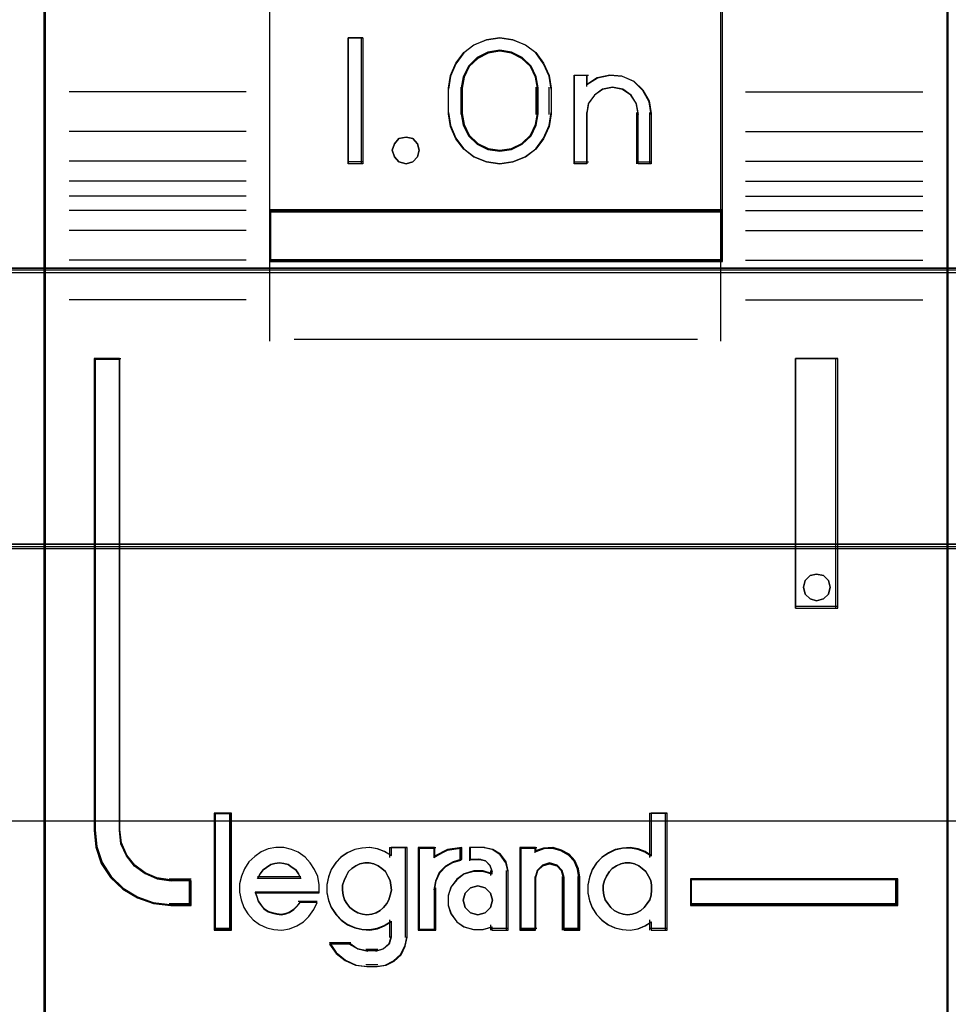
# Model space of a CAD drawing. Header units: millimetres. Extents: x -1290 to 1795, y -4192 to -1311.
# Tile 927 of 1056: x 1493.09 to 1496.78, y -2259.49 to -2255.58. Entities that reach past the tile are written whole.
import ezdxf

# ---------------------------------------------------------------- set-up
doc = ezdxf.new("R2010")
doc.units = ezdxf.units.MM
doc.layers.add('30', color=7, linetype='Continuous')
doc.layers.add('45', color=7, linetype='Continuous')
doc.layers.add('Aparatura', color=7, linetype='Continuous', lineweight=13)

# ---------------------------------------------------------------- blocks, each defined once
blk = doc.blocks.new('*U286')
at = {"layer": '45', "color": 7}
blk.add_lwpolyline([(369.510409, -383.552872), (297.489591, -383.552872), (297.489591, -465.581435), (369.510409, -465.581435), (369.510409, -383.552872)], close=True, dxfattribs=at)
at = {"layer": '45', "color": 139}
blk.add_lwpolyline([(369.510409, -383.552872), (297.489591, -383.552872), (297.489591, -465.581435), (369.510409, -465.581435), (369.510409, -383.552872)], close=True, dxfattribs=at)
at = {"layer": '45', "color": 59}
blk.add_lwpolyline([(369.488925, -383.574418), (297.511075, -383.574418), (297.511075, -465.55989), (369.488925, -465.55989), (369.488925, -383.574418)], close=True, dxfattribs=at)
blk = doc.blocks.new('*U287')
at = {"layer": '45', "color": 7}
for points in [[(387.452953, -383.712671), (369.479974, -383.712671), (369.479974, -465.443183), (387.452953, -465.443183), (387.452953, -383.712671)], [(373.962924, -430.011067), (382.968212, -430.011067), (382.968212, -425.542103), (373.962924, -425.542103), (373.962924, -430.011067)], [(375.821272, -426.556552), (375.821272, -429.059459), (375.52766, -429.059459), (375.52766, -426.556552), (375.821272, -426.556552)], [(379.521666, -427.301862), (379.561241, -427.552153), (379.561241, -428.063858), (379.521666, -428.314149), (379.414247, -428.558878), (379.261599, -428.770234), (379.052415, -428.920409), (378.803655, -429.020525), (378.543588, -429.059459), (378.277867, -429.020525), (378.029108, -428.920409), (377.825577, -428.770234), (377.667276, -428.558878), (377.559857, -428.314149), (377.520281, -428.063858), (377.520281, -427.552153), (377.559857, -427.301862), (377.667276, -427.057134), (377.825577, -426.845777), (378.029108, -426.695603), (378.277867, -426.595486), (378.543588, -426.556552), (378.803655, -426.595486), (379.052415, -426.695603), (379.261599, -426.845777), (379.414247, -427.057134), (379.521666, -427.301862)], [(379.307016, -428.063955), (379.307016, -427.550456), (379.267183, -427.327196), (379.164756, -427.115098), (378.988353, -426.947653), (378.777808, -426.841604), (378.544502, -426.802534), (378.305504, -426.841604), (378.094959, -426.947653), (377.918557, -427.115098), (377.816129, -427.327196), (377.776296, -427.550456), (377.776296, -428.063955), (377.816129, -428.287215), (377.918557, -428.499313), (378.094959, -428.666758), (378.305504, -428.772807), (378.544502, -428.806296), (378.777808, -428.772807), (378.988353, -428.666758), (379.164756, -428.499313), (379.267183, -428.287215), (379.307016, -428.063955)], [(380.484066, -427.350527), (380.734444, -427.294497), (380.973441, -427.316909), (381.206748, -427.417764), (381.388841, -427.591459), (381.51403, -427.809978), (381.553862, -428.056512), (381.553862, -429.059459), (381.292104, -429.059459), (381.292104, -428.056512), (381.252271, -427.854802), (381.149843, -427.692314), (380.984822, -427.580253), (380.779967, -427.541031), (380.586493, -427.580253), (380.427162, -427.692314), (380.307663, -427.854802), (380.273521, -428.056512), (380.273521, -429.059459), (380.023143, -429.059459), (380.023143, -427.294497), (380.273521, -427.294497), (380.273521, -427.485001), (380.484066, -427.350527)], [(376.906203, -428.657909), (376.942009, -428.787822), (376.906203, -428.917736), (376.81072, -429.018123), (376.67943, -429.059459), (376.536204, -429.018123), (376.446689, -428.917736), (376.404915, -428.787822), (376.446689, -428.657909), (376.536204, -428.557521), (376.67943, -428.527996), (376.81072, -428.557521), (376.906203, -428.657909)], [(382.968212, -429.973362), (373.962924, -429.973362), (373.962924, -430.996788), (382.968212, -430.996788), (382.968212, -429.973362)], [(372.403559, -443.793216), (372.403559, -443.30396), (372.00166, -443.30396), (371.729953, -443.265479), (371.49221, -443.161031), (371.282769, -443.012605), (371.118613, -442.809207), (371.011062, -442.567327), (370.982759, -442.303459), (370.982759, -432.92514), (370.47897, -432.92514), (370.47897, -442.303459), (370.512933, -442.638792), (370.620484, -442.957633), (370.801622, -443.237993), (371.050686, -443.468877), (371.339374, -443.64479), (371.656366, -443.754735), (372.00166, -443.793216), (372.403559, -443.793216)], [(384.423738, -432.92514), (384.423738, -437.887863), (385.261606, -437.887863), (385.261606, -432.92514), (384.423738, -432.92514)], [(385.075252, -437.339083), (385.11122, -437.468996), (385.075252, -437.61072), (384.97934, -437.699297), (384.841465, -437.740633), (384.709585, -437.699297), (384.613673, -437.61072), (384.577706, -437.468996), (384.613673, -437.339083), (384.709585, -437.238695), (384.841465, -437.209169), (384.97934, -437.238695), (385.075252, -437.339083)], [(373.189508, -444.267224), (373.189508, -441.976184), (372.883364, -441.976184), (372.883364, -444.267224), (373.189508, -444.267224)], [(386.453956, -443.267138), (382.330859, -443.267138), (382.330859, -443.793216), (386.453956, -443.793216), (386.453956, -443.267138)]]:
    blk.add_lwpolyline(points, close=True, dxfattribs=at)
at = {"layer": '45', "color": 139}
for points in [[(387.452953, -383.712671), (369.479974, -383.712671), (369.479974, -465.443183), (387.452953, -465.443183), (387.452953, -383.712671)], [(376.942009, -428.787822), (376.906203, -428.657909), (376.81072, -428.557521), (376.67943, -428.527996), (376.536204, -428.557521), (376.446689, -428.657909), (376.404915, -428.787822), (376.446689, -428.917736), (376.536204, -429.018123), (376.67943, -429.059459), (376.81072, -429.018123), (376.906203, -428.917736), (376.942009, -428.787822)], [(385.11122, -437.468996), (385.075252, -437.339083), (384.97934, -437.238695), (384.841465, -437.209169), (384.709585, -437.238695), (384.613673, -437.339083), (384.577706, -437.468996), (384.613673, -437.61072), (384.709585, -437.699297), (384.841465, -437.740633), (384.97934, -437.699297), (385.075252, -437.61072), (385.11122, -437.468996)], [(375.896945, -443.978151), (375.995316, -443.966783), (376.082114, -443.938362), (376.163126, -443.89289), (376.232565, -443.836049), (376.296217, -443.756473), (376.336723, -443.68258), (376.365656, -443.585951), (376.388802, -443.489322), (376.377229, -443.392693), (376.359869, -443.296064), (376.319363, -443.210804), (376.267284, -443.119859), (376.197845, -443.057334), (376.12262, -443.006178), (376.035822, -442.966389), (375.943237, -442.949337), (375.856439, -442.949337), (375.758067, -442.966389), (375.682842, -443.006178), (375.60183, -443.057334), (375.532392, -443.119859), (375.486099, -443.210804), (375.445593, -443.296064), (375.41666, -443.392693), (375.41666, -443.489322), (375.428234, -443.585951), (375.457166, -443.68258), (375.503459, -443.756473), (375.561324, -443.836049), (375.642336, -443.89289), (375.723348, -443.938362), (375.810146, -443.966783), (375.896945, -443.978151)], [(381.079429, -443.978151), (381.171921, -443.966783), (381.258633, -443.938362), (381.345345, -443.89289), (381.414714, -443.836049), (381.472522, -443.756473), (381.524549, -443.68258), (381.553453, -443.585951), (381.559233, -443.489322), (381.559233, -443.392693), (381.541891, -443.296064), (381.501426, -443.210804), (381.443618, -443.119859), (381.374249, -443.057334), (381.304879, -443.006178), (381.218167, -442.966389), (381.131456, -442.949337), (381.033183, -442.949337), (380.946471, -442.966389), (380.859759, -443.006178), (380.778828, -443.057334), (380.721021, -443.119859), (380.663213, -443.210804), (380.622747, -443.296064), (380.599624, -443.392693), (380.599624, -443.489322), (380.611186, -443.585951), (380.64009, -443.68258), (380.692117, -443.756473), (380.749924, -443.836049), (380.819294, -443.89289), (380.906005, -443.938362), (380.992717, -443.966783), (381.079429, -443.978151)], [(378.397536, -443.690873), (378.355847, -443.550165), (378.248647, -443.444635), (378.105715, -443.403595), (377.962782, -443.444635), (377.855582, -443.550165), (377.813893, -443.690873), (377.855582, -443.83158), (377.962782, -443.937111), (378.105715, -443.978151), (378.248647, -443.937111), (378.355847, -443.83158), (378.397536, -443.690873)]]:
    blk.add_lwpolyline(points, close=True, dxfattribs=at)
at = {"layer": '45', "color": 59}
for points in [[(387.433259, -383.730625), (369.497877, -383.730625), (369.497877, -465.425228), (387.433259, -465.425228), (387.433259, -383.730625)], [(373.962924, -430.011067), (382.968212, -430.011067), (382.968212, -425.542103), (373.962924, -425.542103), (373.962924, -430.011067)], [(375.821272, -426.556552), (375.821272, -429.059459), (375.52766, -429.059459), (375.52766, -426.556552), (375.821272, -426.556552)], [(379.521666, -427.301862), (379.561241, -427.552153), (379.561241, -428.063858), (379.521666, -428.314149), (379.414247, -428.558878), (379.261599, -428.770234), (379.052415, -428.920409), (378.803655, -429.020525), (378.543588, -429.059459), (378.277867, -429.020525), (378.029108, -428.920409), (377.825577, -428.770234), (377.667276, -428.558878), (377.559857, -428.314149), (377.520281, -428.063858), (377.520281, -427.552153), (377.559857, -427.301862), (377.667276, -427.057134), (377.825577, -426.845777), (378.029108, -426.695603), (378.277867, -426.595486), (378.543588, -426.556552), (378.803655, -426.595486), (379.052415, -426.695603), (379.261599, -426.845777), (379.414247, -427.057134), (379.521666, -427.301862)], [(379.307016, -428.063955), (379.307016, -427.550456), (379.267183, -427.327196), (379.164756, -427.115098), (378.988353, -426.947653), (378.777808, -426.841604), (378.544502, -426.802534), (378.305504, -426.841604), (378.094959, -426.947653), (377.918557, -427.115098), (377.816129, -427.327196), (377.776296, -427.550456), (377.776296, -428.063955), (377.816129, -428.287215), (377.918557, -428.499313), (378.094959, -428.666758), (378.305504, -428.772807), (378.544502, -428.806296), (378.777808, -428.772807), (378.988353, -428.666758), (379.164756, -428.499313), (379.267183, -428.287215), (379.307016, -428.063955)], [(379.289113, -428.059304), (379.289113, -427.555007), (379.250212, -427.335748), (379.150181, -427.127452), (378.977904, -426.963007), (378.772284, -426.858859), (378.544435, -426.820489), (378.311028, -426.858859), (378.105408, -426.963007), (377.933132, -427.127452), (377.833101, -427.335748), (377.7942, -427.555007), (377.7942, -428.059304), (377.833101, -428.278563), (377.933132, -428.486859), (378.105408, -428.651304), (378.311028, -428.755452), (378.544435, -428.788341), (378.772284, -428.755452), (378.977904, -428.651304), (379.150181, -428.486859), (379.250212, -428.278563), (379.289113, -428.059304)], [(380.484066, -427.350527), (380.734444, -427.294497), (380.973441, -427.316909), (381.206748, -427.417764), (381.388841, -427.591459), (381.51403, -427.809978), (381.553862, -428.056512), (381.553862, -429.059459), (381.292104, -429.059459), (381.292104, -428.056512), (381.252271, -427.854802), (381.149843, -427.692314), (380.984822, -427.580253), (380.779967, -427.541031), (380.586493, -427.580253), (380.427162, -427.692314), (380.307663, -427.854802), (380.273521, -428.056512), (380.273521, -429.059459), (380.023143, -429.059459), (380.023143, -427.294497), (380.273521, -427.294497), (380.273521, -427.485001), (380.484066, -427.350527)], [(376.906203, -428.657909), (376.942009, -428.787822), (376.906203, -428.917736), (376.81072, -429.018123), (376.67943, -429.059459), (376.536204, -429.018123), (376.446689, -428.917736), (376.404915, -428.787822), (376.446689, -428.657909), (376.536204, -428.557521), (376.67943, -428.527996), (376.81072, -428.557521), (376.906203, -428.657909)], [(382.968212, -429.973362), (373.962924, -429.973362), (373.962924, -430.996788), (382.968212, -430.996788), (382.968212, -429.973362)], [(382.950309, -429.991316), (373.980827, -429.991316), (373.980827, -430.978834), (382.950309, -430.978834), (382.950309, -429.991316)], [(384.423738, -432.92514), (384.423738, -437.887863), (385.261606, -437.887863), (385.261606, -432.92514), (384.423738, -432.92514)], [(385.075252, -437.339083), (385.11122, -437.468996), (385.075252, -437.61072), (384.97934, -437.699297), (384.841465, -437.740633), (384.709585, -437.699297), (384.613673, -437.61072), (384.577706, -437.468996), (384.613673, -437.339083), (384.709585, -437.238695), (384.841465, -437.209169), (384.97934, -437.238695), (385.075252, -437.339083)], [(373.209201, -444.285179), (373.209201, -441.958229), (372.86367, -441.958229), (372.86367, -444.285179), (373.209201, -444.285179)], [(380.295271, -443.388913), (380.295271, -443.550353), (380.323709, -443.700658), (380.380585, -443.839829), (380.4659, -443.973434), (380.573965, -444.084772), (380.699093, -444.179408), (380.829909, -444.240644), (380.977788, -444.274045), (381.131354, -444.285179), (381.284921, -444.257344), (381.427112, -444.201676), (381.55224, -444.118173), (381.55224, -444.285179), (381.870748, -444.285179), (381.870748, -441.958229), (381.55224, -441.958229), (381.55224, -442.815526), (381.427112, -442.732023), (381.284921, -442.681922), (381.131354, -442.654087), (380.977788, -442.665221), (380.829909, -442.693055), (380.699093, -442.759858), (380.573965, -442.843361), (380.4659, -442.954698), (380.380585, -443.088303), (380.323709, -443.238608), (380.295271, -443.388913)], [(373.37033, -443.528225), (373.398762, -443.679616), (373.455627, -443.831007), (373.535238, -443.959969), (373.637595, -444.077717), (373.762699, -444.173037), (373.910548, -444.240322), (374.05271, -444.273965), (374.206246, -444.285179), (374.359782, -444.257143), (374.507631, -444.201073), (374.63842, -444.116967), (374.746464, -444.010433), (374.843135, -443.875863), (374.911373, -443.735687), (374.564496, -443.735687), (374.507631, -443.808578), (374.439393, -443.875863), (374.359782, -443.926327), (374.285857, -443.954362), (374.20056, -443.971183), (374.109575, -443.959969), (374.024278, -443.943148), (373.93898, -443.915113), (373.859369, -443.859042), (373.802504, -443.791757), (373.745639, -443.713258), (373.717206, -443.629152), (373.688774, -443.545046), (374.951178, -443.545046), (374.951178, -443.382442), (374.922746, -443.219837), (374.860194, -443.07966), (374.774897, -442.945091), (374.67254, -442.832949), (374.536063, -442.737629), (374.399587, -442.681559), (374.246052, -442.642309), (374.092516, -442.642309), (373.93898, -442.670345), (373.796818, -442.726415), (373.671714, -442.821735), (373.552298, -442.928269), (373.467, -443.062839), (373.410135, -443.21423), (373.37033, -443.36562), (373.37033, -443.528225)], [(375.1922, -443.076622), (375.135357, -443.226962), (375.106936, -443.377301), (375.106936, -443.538776), (375.135357, -443.689115), (375.1922, -443.828318), (375.283148, -443.961953), (375.385464, -444.073316), (375.510518, -444.167974), (375.658308, -444.229223), (375.800415, -444.262632), (375.953889, -444.273768), (376.10168, -444.245927), (376.243786, -444.190246), (376.380208, -444.106724), (376.380208, -444.424107), (376.340419, -444.56331), (376.232418, -444.657968), (376.10168, -444.696945), (375.897047, -444.696945), (375.715151, -444.657968), (375.550307, -444.56331), (375.158094, -444.56331), (375.288832, -444.747058), (375.465044, -444.886261), (375.675361, -444.980919), (375.897047, -445.008759), (376.10168, -445.008759), (376.283576, -444.980919), (376.442735, -444.897397), (376.579157, -444.774898), (376.664421, -444.602287), (376.698526, -444.424107), (376.698526, -442.642309), (376.380208, -442.642309), (376.380208, -442.803785), (376.243786, -442.720263), (376.10168, -442.67015), (375.953889, -442.642309), (375.800415, -442.653445), (375.658308, -442.681286), (375.510518, -442.748103), (375.385464, -442.831625), (375.283148, -442.942988), (375.1922, -443.076622)], [(376.920526, -442.642309), (376.920526, -444.285179), (377.246195, -444.285179), (377.246195, -443.46094), (377.275272, -443.298336), (377.350874, -443.135731), (377.473, -443.012375), (377.618388, -442.928269), (377.787038, -442.877806), (377.787038, -442.642309), (377.502078, -442.681559), (377.246195, -442.816128), (377.246195, -442.642309), (376.920526, -442.642309)], [(376.940219, -442.660264), (376.940219, -444.267224), (377.251085, -444.267224), (377.251085, -443.461002), (377.278841, -443.301951), (377.351006, -443.1429), (377.467581, -443.022241), (377.606361, -442.939974), (377.767345, -442.890613), (377.767345, -442.660264), (377.495337, -442.698656), (377.251085, -442.830284), (377.251085, -442.660264), (376.940219, -442.660264)], [(377.572235, -443.432905), (377.51491, -443.601117), (377.51491, -443.791757), (377.572235, -443.959969), (377.686884, -444.116967), (377.830195, -444.217894), (378.019366, -444.273965), (378.202805, -444.273965), (378.386243, -444.217894), (378.386243, -444.285179), (378.707261, -444.285179), (378.707261, -443.107695), (378.667133, -442.928269), (378.558217, -442.776879), (378.403441, -442.681559), (378.220002, -442.642309), (377.956309, -442.642309), (377.956309, -442.877806), (378.14548, -442.877806), (378.260129, -442.905841), (378.346116, -442.995554), (378.386243, -443.107695), (378.386243, -443.17498), (378.202805, -443.11891), (378.019366, -443.11891), (377.830195, -443.17498), (377.686884, -443.281514), (377.572235, -443.432905)], [(378.940002, -442.642309), (378.940002, -444.285179), (379.250019, -444.285179), (379.250019, -443.231051), (379.290206, -443.090874), (379.393545, -442.995554), (379.531331, -442.956305), (379.680598, -442.995554), (379.772455, -443.090874), (379.812643, -443.231051), (379.812643, -444.285179), (380.134142, -444.285179), (380.134142, -443.231051), (380.105437, -443.062839), (380.036544, -442.900234), (379.921723, -442.776879), (379.766714, -442.692773), (379.600224, -442.642309), (379.41651, -442.653523), (379.250019, -442.709594), (379.250019, -442.642309), (378.940002, -442.642309)], [(378.959695, -442.660264), (378.959695, -444.267224), (379.259487, -444.267224), (379.259487, -443.236137), (379.298349, -443.099024), (379.398279, -443.005788), (379.53152, -442.967396), (379.675864, -443.005788), (379.764692, -443.099024), (379.803553, -443.236137), (379.803553, -444.267224), (380.114449, -444.267224), (380.114449, -443.236137), (380.08669, -443.071602), (380.02007, -442.912551), (379.909036, -442.791892), (379.75914, -442.709625), (379.598141, -442.660264), (379.420486, -442.671233), (379.259487, -442.726078), (379.259487, -442.660264), (378.959695, -442.660264)], [(374.543107, -443.162377), (374.589535, -443.256365), (373.724812, -443.256365), (373.777044, -443.162377), (373.835079, -443.087187), (373.904721, -443.03706), (373.991773, -442.980667), (374.073022, -442.961869), (374.160075, -442.949337), (374.247128, -442.961869), (374.33418, -442.980667), (374.415429, -443.03706), (374.485071, -443.087187), (374.543107, -443.162377)], [(374.589535, -443.256365), (373.724812, -443.256365), (373.777044, -443.162377), (373.835079, -443.087187), (373.904721, -443.03706), (373.991773, -442.980667), (374.073022, -442.961869), (374.160075, -442.949337), (374.247128, -442.961869), (374.33418, -442.980667), (374.415429, -443.03706), (374.485071, -443.087187), (374.543107, -443.162377), (374.589535, -443.256365)], [(376.296217, -443.756473), (376.232565, -443.836049), (376.163126, -443.89289), (376.082114, -443.938362), (375.995316, -443.966783), (375.896945, -443.978151), (375.810146, -443.966783), (375.723348, -443.938362), (375.642336, -443.89289), (375.561324, -443.836049), (375.503459, -443.756473), (375.457166, -443.68258), (375.428234, -443.585951), (375.41666, -443.489322), (375.41666, -443.392693), (375.445593, -443.296064), (375.486099, -443.210804), (375.532392, -443.119859), (375.60183, -443.057334), (375.682842, -443.006178), (375.758067, -442.966389), (375.856439, -442.949337), (375.943237, -442.949337), (376.035822, -442.966389), (376.12262, -443.006178), (376.197845, -443.057334), (376.267284, -443.119859), (376.319363, -443.210804), (376.359869, -443.296064), (376.377229, -443.392693), (376.388802, -443.489322), (376.365656, -443.585951), (376.336723, -443.68258), (376.296217, -443.756473)], [(375.486099, -443.210804), (375.532392, -443.119859), (375.60183, -443.057334), (375.682842, -443.006178), (375.758067, -442.966389), (375.856439, -442.949337), (375.943237, -442.949337), (376.035822, -442.966389), (376.12262, -443.006178), (376.197845, -443.057334), (376.267284, -443.119859), (376.319363, -443.210804), (376.359869, -443.296064), (376.377229, -443.392693), (376.388802, -443.489322), (376.365656, -443.585951), (376.336723, -443.68258), (376.296217, -443.756473), (376.232565, -443.836049), (376.163126, -443.89289), (376.082114, -443.938362), (375.995316, -443.966783), (375.896945, -443.978151), (375.810146, -443.966783), (375.723348, -443.938362), (375.642336, -443.89289), (375.561324, -443.836049), (375.503459, -443.756473), (375.457166, -443.68258), (375.428234, -443.585951), (375.41666, -443.489322), (375.41666, -443.392693), (375.445593, -443.296064), (375.486099, -443.210804)], [(381.218167, -442.966389), (381.304879, -443.006178), (381.374249, -443.057334), (381.443618, -443.119859), (381.501426, -443.210804), (381.541891, -443.296064), (381.559233, -443.392693), (381.559233, -443.489322), (381.553453, -443.585951), (381.524549, -443.68258), (381.472522, -443.756473), (381.414714, -443.836049), (381.345345, -443.89289), (381.258633, -443.938362), (381.171921, -443.966783), (381.079429, -443.978151), (380.992717, -443.966783), (380.906005, -443.938362), (380.819294, -443.89289), (380.749924, -443.836049), (380.692117, -443.756473), (380.64009, -443.68258), (380.611186, -443.585951), (380.599624, -443.489322), (380.599624, -443.392693), (380.622747, -443.296064), (380.663213, -443.210804), (380.721021, -443.119859), (380.778828, -443.057334), (380.859759, -443.006178), (380.946471, -442.966389), (381.033183, -442.949337), (381.131456, -442.949337), (381.218167, -442.966389)], [(380.622747, -443.296064), (380.663213, -443.210804), (380.721021, -443.119859), (380.778828, -443.057334), (380.859759, -443.006178), (380.946471, -442.966389), (381.033183, -442.949337), (381.131456, -442.949337), (381.218167, -442.966389), (381.304879, -443.006178), (381.374249, -443.057334), (381.443618, -443.119859), (381.501426, -443.210804), (381.541891, -443.296064), (381.559233, -443.392693), (381.559233, -443.489322), (381.553453, -443.585951), (381.524549, -443.68258), (381.472522, -443.756473), (381.414714, -443.836049), (381.345345, -443.89289), (381.258633, -443.938362), (381.171921, -443.966783), (381.079429, -443.978151), (380.992717, -443.966783), (380.906005, -443.938362), (380.819294, -443.89289), (380.749924, -443.836049), (380.692117, -443.756473), (380.64009, -443.68258), (380.611186, -443.585951), (380.599624, -443.489322), (380.599624, -443.392693), (380.622747, -443.296064)], [(386.436053, -443.285093), (382.348763, -443.285093), (382.348763, -443.773465), (386.436053, -443.773465), (386.436053, -443.285093)], [(378.355847, -443.550165), (378.397536, -443.690873), (378.355847, -443.83158), (378.248647, -443.937111), (378.105715, -443.978151), (377.962782, -443.937111), (377.855582, -443.83158), (377.813893, -443.690873), (377.855582, -443.550165), (377.962782, -443.444635), (378.105715, -443.403595), (378.248647, -443.444635), (378.355847, -443.550165)], [(377.813893, -443.690873), (377.855582, -443.550165), (377.962782, -443.444635), (378.105715, -443.403595), (378.248647, -443.444635), (378.355847, -443.550165), (378.397536, -443.690873), (378.355847, -443.83158), (378.248647, -443.937111), (378.105715, -443.978151), (377.962782, -443.937111), (377.855582, -443.83158), (377.813893, -443.690873)]]:
    blk.add_lwpolyline(points, close=True, dxfattribs=at)
at = {"layer": '45', "color": 139}
for points in [[(373.962924, -419.857595), (373.962924, -430.996788)], [(382.930615, -419.857595), (382.930615, -430.996788)], [(375.821272, -426.556552), (375.52766, -426.556552)], [(375.52766, -426.556552), (375.52766, -429.059459)], [(375.783675, -426.556552), (375.783675, -429.059459)], [(379.561241, -427.574593), (379.521666, -427.318661), (379.414247, -427.068416), (379.261599, -426.852296), (379.052415, -426.698737), (378.803655, -426.596364), (378.543588, -426.556552), (378.277867, -426.596364), (378.029108, -426.698737), (377.825577, -426.852296), (377.667276, -427.068416), (377.559857, -427.318661), (377.520281, -427.574593)], [(379.307016, -427.574593), (379.267183, -427.344127), (379.164756, -427.125185), (378.988353, -426.952336), (378.777808, -426.842865), (378.544502, -426.802534), (378.305504, -426.842865), (378.094959, -426.952336), (377.918557, -427.125185), (377.816129, -427.344127), (377.776296, -427.574593)], [(380.023143, -427.294497), (380.306012, -427.294497)], [(380.023143, -427.294497), (380.023143, -429.059459)], [(380.266626, -427.294497), (380.266626, -427.518933)], [(381.553862, -428.079124), (381.513815, -427.825274), (381.387952, -427.600271), (381.204878, -427.421422), (380.970315, -427.317574), (380.730031, -427.294497), (380.478304, -427.35219), (380.266626, -427.490654)], [(373.502813, -427.630253), (369.979472, -427.630253)], [(377.520281, -428.079124), (377.520281, -427.536887)], [(377.776296, -428.079124), (377.776296, -427.536887)], [(379.267629, -428.079124), (379.267629, -427.536887)], [(379.523645, -428.079124), (379.523645, -427.536887)], [(381.299638, -428.079124), (381.259241, -427.866945), (381.155362, -427.696022), (380.988003, -427.578145), (380.780246, -427.536887), (380.584031, -427.578145), (380.422443, -427.696022), (380.301252, -427.866945), (380.266626, -428.079124)], [(383.430113, -427.630253), (386.953454, -427.630253)], [(377.520281, -428.039623), (377.559857, -428.296007), (377.667276, -428.546693), (377.825577, -428.763194), (378.029108, -428.917024), (378.277867, -429.019577), (378.543588, -429.059459), (378.803655, -429.019577), (379.052415, -428.917024), (379.261599, -428.763194), (379.414247, -428.546693), (379.521666, -428.296007), (379.561241, -428.039623)], [(377.776296, -428.039623), (377.816129, -428.270202), (377.918557, -428.489251), (378.094959, -428.662184), (378.305504, -428.771709), (378.544502, -428.806296), (378.777808, -428.771709), (378.988353, -428.662184), (379.164756, -428.489251), (379.267183, -428.270202), (379.307016, -428.039623)], [(380.266626, -428.039623), (380.266626, -429.059459)], [(381.260251, -428.039623), (381.260251, -429.059459)], [(381.516266, -428.039623), (381.516266, -429.059459)], [(373.502813, -428.418471), (369.979472, -428.418471)], [(383.430113, -428.418471), (386.953454, -428.418471)], [(373.502813, -429.003799), (369.979472, -429.003799)], [(375.821272, -429.019959), (375.52766, -429.019959)], [(380.023143, -429.019959), (380.306012, -429.019959)], [(381.260251, -429.019959), (381.553862, -429.019959)], [(383.430113, -429.003799), (386.953454, -429.003799)], [(373.502813, -429.404193), (369.979472, -429.404193)], [(383.430113, -429.404193), (386.953454, -429.404193)], [(373.502813, -429.700448), (369.979472, -429.700448)], [(383.430113, -429.700448), (386.953454, -429.700448)], [(373.502813, -429.984134), (369.979472, -429.984134)], [(373.962924, -429.973362), (382.968212, -429.973362)], [(383.430113, -429.984134), (386.953454, -429.984134)], [(373.502813, -430.384528), (369.979472, -430.384528)], [(383.430113, -430.384528), (386.953454, -430.384528)], [(373.502813, -430.975243), (369.979472, -430.975243)], [(373.962924, -430.959083), (382.968212, -430.959083)], [(373.962924, -430.959083), (373.962924, -432.580407)], [(382.930615, -430.959083), (382.930615, -432.580407)], [(383.430113, -430.975243), (386.953454, -430.975243)], [(373.502813, -431.75987), (369.979472, -431.75987)], [(383.430113, -431.75987), (386.953454, -431.75987)], [(374.457051, -432.542702), (382.475875, -432.542702)], [(370.47897, -432.92514), (370.47897, -442.308349)], [(370.47897, -432.92514), (371.010694, -432.92514)], [(370.973097, -432.92514), (370.973097, -442.308349)], [(384.423738, -437.887863), (384.423738, -432.92514)], [(384.423738, -432.92514), (385.261606, -432.92514)], [(385.222219, -437.887863), (385.222219, -432.92514)], [(384.423738, -437.850158), (385.261606, -437.850158)], [(372.86367, -441.958229), (372.86367, -444.285179)], [(372.86367, -441.958229), (373.209201, -441.958229)], [(373.169814, -441.958229), (373.169814, -444.285179)], [(381.521637, -441.958229), (381.521637, -442.839813)], [(381.521637, -441.958229), (381.870748, -441.958229)], [(381.831361, -441.958229), (381.831361, -444.285179)], [(370.47897, -442.270644), (370.513112, -442.613363), (370.62123, -442.939227), (370.803323, -443.225763), (371.053701, -443.461733), (371.343912, -443.64152), (371.662575, -443.753887), (372.00969, -443.793216)], [(370.973097, -442.270644), (371.001891, -442.5434), (371.111309, -442.793426), (371.278316, -443.003675), (371.491393, -443.157101), (371.733265, -443.265067), (372.00969, -443.304843)], [(374.951178, -443.545046), (374.951178, -443.382442), (374.922746, -443.219837), (374.860194, -443.07966), (374.774897, -442.945091), (374.67254, -442.832949), (374.536063, -442.737629), (374.399587, -442.681559), (374.246052, -442.642309), (374.092516, -442.642309), (373.93898, -442.670345), (373.796818, -442.726415), (373.671714, -442.821735), (373.552298, -442.928269), (373.467, -443.062839), (373.410135, -443.21423), (373.37033, -443.36562), (373.37033, -443.528225), (373.398762, -443.679616), (373.455627, -443.831007), (373.535238, -443.959969), (373.637595, -444.077717), (373.762699, -444.173037), (373.910548, -444.240322), (374.05271, -444.273965), (374.206246, -444.285179), (374.359782, -444.257143), (374.507631, -444.201073), (374.63842, -444.116967), (374.746464, -444.010433), (374.843135, -443.875863), (374.911373, -443.735687)], [(376.388802, -442.804914), (376.251459, -442.720808), (376.108394, -442.670345), (375.959606, -442.642309), (375.805095, -442.653523), (375.66203, -442.681559), (375.513242, -442.748843), (375.387344, -442.832949), (375.284337, -442.945091), (375.192775, -443.07966), (375.135549, -443.231051), (375.106936, -443.382442), (375.106936, -443.545046), (375.135549, -443.696437), (375.192775, -443.836614), (375.284337, -443.971183), (375.387344, -444.083324), (375.513242, -444.178644), (375.66203, -444.240322), (375.805095, -444.273965), (375.959606, -444.285179), (376.108394, -444.257143), (376.251459, -444.201073), (376.388802, -444.116967)], [(376.349415, -442.642309), (376.349415, -442.839813)], [(376.349415, -442.642309), (376.698526, -442.642309)], [(376.66093, -442.642309), (376.66093, -444.432409)], [(376.920526, -442.642309), (376.920526, -444.285179)], [(376.920526, -442.642309), (377.269637, -442.642309)], [(377.787038, -442.642309), (377.49462, -442.689339), (377.23204, -442.850586)], [(377.23204, -442.642309), (377.23204, -442.850586)], [(377.747651, -442.642309), (377.747651, -442.909837)], [(377.941005, -442.642309), (377.941005, -442.909837)], [(378.236408, -442.642309), (377.941005, -442.642309)], [(378.707261, -443.134272), (378.665241, -442.9446), (378.551187, -442.784564), (378.389111, -442.6838), (378.197021, -442.642309)], [(378.940002, -442.642309), (378.940002, -444.285179)], [(378.940002, -442.642309), (379.278371, -442.642309)], [(380.134142, -443.256365), (380.105137, -443.080921), (380.035524, -442.911324), (379.919502, -442.782665), (379.762873, -442.694943), (379.594641, -442.642309), (379.409006, -442.654006), (379.240775, -442.712487)], [(379.240775, -442.642309), (379.240775, -442.746447)], [(381.559233, -442.804914), (381.433409, -442.720808), (381.290427, -442.670345), (381.136006, -442.642309), (380.981585, -442.653523), (380.832884, -442.681559), (380.70134, -442.748843), (380.575516, -442.832949), (380.466849, -442.945091), (380.38106, -443.07966), (380.323867, -443.231051), (380.295271, -443.382442), (380.295271, -443.545046), (380.323867, -443.696437), (380.38106, -443.836614), (380.466849, -443.971183), (380.575516, -444.083324), (380.70134, -444.178644), (380.832884, -444.240322), (380.981585, -444.273965), (381.136006, -444.285179), (381.290427, -444.257143), (381.433409, -444.201073), (381.559233, -444.116967)], [(377.787038, -442.872131), (377.613974, -442.924805), (377.464782, -443.012594), (377.339459, -443.141351), (377.261879, -443.311076), (377.23204, -443.480801)], [(377.941005, -442.872131), (378.163005, -442.872131)], [(378.397536, -443.134272), (378.352181, -443.006399), (378.254993, -442.9041), (378.125408, -442.872131)], [(374.589535, -443.256365), (374.543107, -443.162377), (374.485071, -443.087187), (374.415429, -443.03706), (374.33418, -442.980667), (374.247128, -442.961869), (374.160075, -442.949337), (374.073022, -442.961869), (373.991773, -442.980667), (373.904721, -443.03706), (373.835079, -443.087187), (373.777044, -443.162377), (373.724812, -443.256365)], [(378.358149, -443.096567), (378.358149, -443.200705)], [(378.669664, -443.096567), (378.669664, -444.285179)], [(379.822627, -443.256365), (379.781066, -443.099718), (379.68607, -442.993198), (379.531701, -442.949337), (379.389206, -442.993198), (379.282336, -443.099718), (379.240775, -443.256365)], [(371.970303, -443.267138), (372.403559, -443.267138)], [(372.365963, -443.267138), (372.365963, -443.793216)], [(372.365963, -443.267138), (372.365963, -443.793216)], [(373.724812, -443.216865), (374.589535, -443.216865)], [(378.397536, -443.163994), (378.21172, -443.10734), (378.025904, -443.10734), (377.834281, -443.163994), (377.689113, -443.271636), (377.572978, -443.424601), (377.51491, -443.594562), (377.51491, -443.787184), (377.572978, -443.957145), (377.689113, -444.115775), (377.834281, -444.217752), (378.025904, -444.274406), (378.21172, -444.274406), (378.397536, -444.217752)], [(379.240775, -443.216865), (379.240775, -444.285179)], [(379.785031, -443.216865), (379.785031, -444.285179)], [(380.094755, -443.216865), (380.094755, -444.285179)], [(382.330859, -443.267138), (386.453956, -443.267138)], [(382.330859, -443.267138), (382.330859, -443.793216)], [(386.414569, -443.793216), (386.414569, -443.267138)], [(376.920526, -444.285179), (377.269637, -444.285179), (377.269637, -443.4413)], [(373.680054, -443.523893), (374.951178, -443.523893)], [(373.680054, -443.523893), (373.70906, -443.613549), (373.738065, -443.703205), (373.796076, -443.786884), (373.854087, -443.858609), (373.935302, -443.91838), (374.022318, -443.948265), (374.109335, -443.966196), (374.202152, -443.978151), (374.289168, -443.960219), (374.364583, -443.930334), (374.445798, -443.87654), (374.515411, -443.804815), (374.573422, -443.727113)], [(371.970303, -443.753715), (372.403559, -443.753715)], [(374.534035, -443.710623), (374.911791, -443.710623)], [(382.330859, -443.753715), (386.453956, -443.753715)], [(376.349415, -444.082289), (376.349415, -444.432409)], [(381.521637, -444.082289), (381.521637, -444.285179)], [(372.86367, -444.247473), (373.209201, -444.247473)], [(378.358149, -444.181041), (378.358149, -444.285179)], [(378.358149, -444.247473), (378.707261, -444.247473)], [(378.940002, -444.247473), (379.278371, -444.247473)], [(379.785031, -444.247473), (380.134142, -444.247473)], [(381.521637, -444.247473), (381.870748, -444.247473)], [(376.077287, -445.008759), (376.266617, -444.979519), (376.432281, -444.891796), (376.574279, -444.763137), (376.663027, -444.581844), (376.698526, -444.394703)], [(376.077287, -444.701731), (376.223508, -444.65787), (376.3443, -444.55135), (376.388802, -444.394703)], [(375.157065, -444.532956), (375.291366, -444.729225), (375.472381, -444.877913), (375.68843, -444.979022), (375.916158, -445.008759)], [(375.157065, -444.532956), (375.577789, -444.532956)], [(375.538402, -444.532956), (375.717991, -444.652505), (375.916158, -444.701731)], [(375.876772, -444.664026), (376.116674, -444.664026)], [(376.116674, -444.971054), (375.876772, -444.971054)]]:
    blk.add_lwpolyline(points, dxfattribs=at)
at = {"layer": '45', "color": 1}
for points in [[(372.403559, -443.793216), (372.403559, -443.30396), (372.00166, -443.30396), (371.729953, -443.265479), (371.49221, -443.161031), (371.282769, -443.012605), (371.118613, -442.809207), (371.011062, -442.567327), (370.982759, -442.303459), (370.982759, -432.92514), (370.47897, -432.92514), (370.47897, -442.303459), (370.512933, -442.638792), (370.620484, -442.957633), (370.801622, -443.237993), (371.050686, -443.468877), (371.339374, -443.64479), (371.656366, -443.754735), (372.00166, -443.793216), (372.403559, -443.793216)], [(372.385656, -443.773465), (372.385656, -443.285988), (371.991234, -443.285988), (371.724582, -443.247647), (371.491262, -443.143578), (371.285718, -442.995692), (371.124616, -442.793033), (371.019066, -442.552033), (370.99129, -442.289123), (370.99129, -432.944891), (370.496873, -432.944891), (370.496873, -442.289123), (370.530204, -442.623237), (370.635754, -442.940919), (370.813522, -443.22026), (371.057953, -443.450306), (371.34127, -443.625579), (371.652364, -443.735124), (371.991234, -443.773465), (372.385656, -443.773465)], [(386.453956, -443.267138), (382.330859, -443.267138), (382.330859, -443.793216), (386.453956, -443.793216), (386.453956, -443.267138)]]:
    blk.add_lwpolyline(points, close=True, dxfattribs=at)
blk = doc.blocks.new('*U295')
at = {"layer": '30', "color": 7}
for points in [[(548.842747, -562.458666), (117.158256, -562.458666), (117.158256, -563.973461), (117.158256, -585.042881), (117.158256, -586.557676), (548.842747, -586.557676), (548.842747, -585.042881), (548.842747, -563.973461), (548.842747, -562.458666)], [(117.158256, -586.471493), (548.842747, -586.471493), (117.158256, -586.471493)], [(548.842747, -586.471493), (117.158256, -586.471493), (117.158256, -587.948863), (117.158256, -589.509859), (117.158256, -592.046476), (548.842747, -592.046476), (548.842747, -589.509859), (548.842747, -587.948863), (548.842747, -586.471493)], [(548.79978, -586.514584), (117.201224, -586.514584), (117.201224, -587.969116), (117.201224, -589.50598), (117.201224, -592.003384), (548.79978, -592.003384), (548.79978, -589.50598), (548.79978, -587.969116), (548.79978, -586.514584)], [(117.158256, -591.960293), (548.842747, -591.960293), (117.158256, -591.960293)]]:
    blk.add_lwpolyline(points, close=True, dxfattribs=at)

msp = doc.modelspace()

# ---------------------------------------------------------------- linework, layer by layer
at = {"layer": 'Aparatura', "color": 7, "lineweight": 13}
msp.add_lwpolyline([(1514.6895, -2258.7639), (1428.3433, -2258.7639), (1428.3433, -2249.7674), (1514.6895, -2249.7674), (1514.6895, -2258.7639)], close=True, dxfattribs=at)
msp.add_lwpolyline([(1428.3433, -2258.7635), (1514.6895, -2258.7635)], dxfattribs=at)

# ---------------------------------------------------------------- block references
at = {"layer": 'Aparatura', "color": 7, "lineweight": 13, "xscale": 0.2, "yscale": 0.2, "zscale": 0.2}
for name, p in [('*U287', (1419.2925, -2170.3407)), ('*U286', (1419.2925, -2170.3407)), ('*U295', (1404.8289, -2139.2723))]:
    msp.add_blockref(name, p, dxfattribs=at)

doc.saveas('drawing.dxf')
